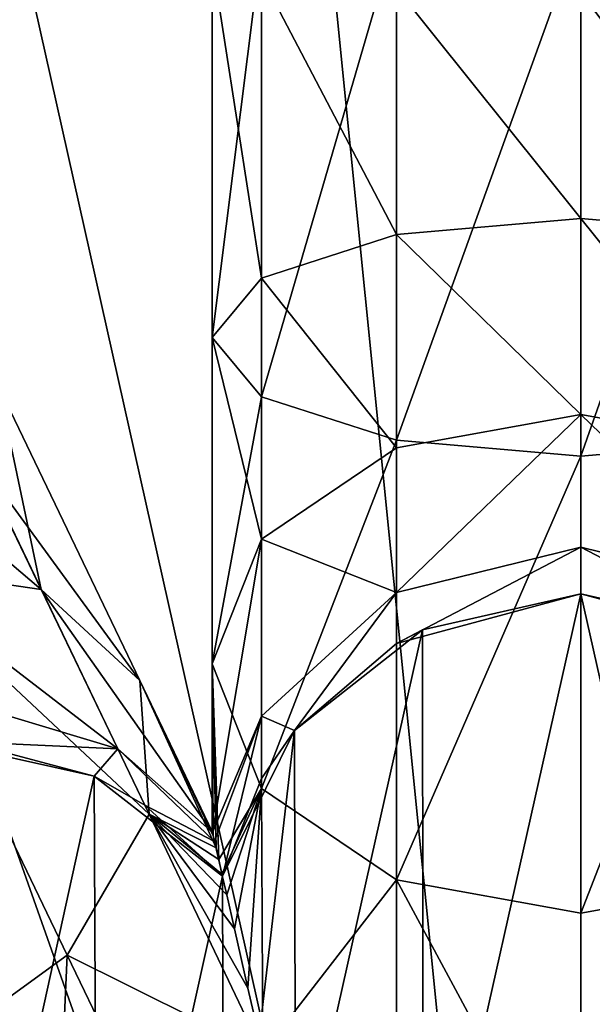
# Model space of a CAD drawing. Header units: millimetres. Extents: x 3 to 496, y 3 to 509.
# Tile 292 of 445: x 246.3 to 249.4, y 263.43 to 268.77. Entities that reach past the tile are written whole.
import ezdxf

# ---------------------------------------------------------------- set-up
doc = ezdxf.new("R2010")
doc.units = ezdxf.units.MM
doc.header["$LTSCALE"] = 25.4
doc.layers.get('0').update_dxf_attribs({"true_color": 0xff5454})

# ---------------------------------------------------------------- blocks, each defined once
blk = doc.blocks.new('FORM-M-9673.STL#1')
at = {"color": 0}
mesh = blk.add_polyface(dxfattribs=at)
corners = [(249.3426, 255.6085, 2.1311), (246.4547, 284.3975, 4.5431), (243.0803, 283.5795, 4.5183)]
mesh.append_faces([[corners[k] for k in face] for face in [(0, 1, 2)]], dxfattribs={"color": 0})
mesh = blk.add_polyface(dxfattribs=at)
corners = [(249.3426, 284.0584, 4.4014), (246.4547, 284.3975, 4.5431), (249.3426, 255.6085, 2.1311)]
mesh.append_faces([[corners[k] for k in face] for face in [(0, 1, 2)]], dxfattribs={"color": 0})
mesh = blk.add_polyface(dxfattribs=at)
corners = [(255.8367, 283.5266, 4.5183), (252.4774, 284.3073, 4.4765), (249.3426, 255.6085, 2.1311)]
mesh.append_faces([[corners[k] for k in face] for face in [(0, 1, 2)]], dxfattribs={"color": 0})
mesh = blk.add_polyface(dxfattribs=at)
corners = [(252.4774, 284.3073, 4.4765), (249.3426, 284.0584, 4.4014), (249.3426, 255.6085, 2.1311)]
mesh.append_faces([[corners[k] for k in face] for face in [(0, 1, 2)]], dxfattribs={"color": 0})
mesh = blk.add_polyface(dxfattribs=at)
corners = [(249.3426, 255.6085, 2.1311), (243.0803, 283.5795, 4.5183), (239.715, 282.8254, 4.4765)]
mesh.append_faces([[corners[k] for k in face] for face in [(0, 1, 2)]], dxfattribs={"color": 0})
mesh = blk.add_polyface(dxfattribs=at)
corners = [(259.2317, 282.7995, 4.5431), (255.8367, 283.5266, 4.5183), (249.3426, 255.6085, 2.1311)]
mesh.append_faces([[corners[k] for k in face] for face in [(0, 1, 2)]], dxfattribs={"color": 0})
mesh = blk.add_polyface(dxfattribs=at)
corners = [(249.3426, 255.6085, 2.1311), (239.715, 282.8254, 4.4765), (236.9986, 281.241, 4.4014)]
mesh.append_faces([[corners[k] for k in face] for face in [(0, 1, 2)]], dxfattribs={"color": 0})
mesh = blk.add_polyface(dxfattribs=at)
corners = [(261.6866, 281.241, 4.4014), (259.2317, 282.7995, 4.5431), (249.3426, 255.6085, 2.1311)]
mesh.append_faces([[corners[k] for k in face] for face in [(0, 1, 2)]], dxfattribs={"color": 0})
mesh = blk.add_polyface(dxfattribs=at)
corners = [(249.3426, 255.6085, 2.1311), (236.9986, 281.241, 4.4014), (234.2496, 280.2934, 4.5431)]
mesh.append_faces([[corners[k] for k in face] for face in [(0, 1, 2)]], dxfattribs={"color": 0})
mesh = blk.add_polyface(dxfattribs=at)
corners = [(264.6189, 280.1051, 4.4765), (261.6866, 281.241, 4.4014), (249.3426, 255.6085, 2.1311)]
mesh.append_faces([[corners[k] for k in face] for face in [(0, 1, 2)]], dxfattribs={"color": 0})
mesh = blk.add_polyface(dxfattribs=at)
corners = [(249.3426, 255.6085, 2.1311), (234.2496, 280.2934, 4.5431), (231.5643, 278.0924, 4.5183)]
mesh.append_faces([[corners[k] for k in face] for face in [(0, 1, 2)]], dxfattribs={"color": 0})
mesh = blk.add_polyface(dxfattribs=at)
corners = [(267.3068, 277.9442, 4.5183), (264.6189, 280.1051, 4.4765), (249.3426, 255.6085, 2.1311)]
mesh.append_faces([[corners[k] for k in face] for face in [(0, 1, 2)]], dxfattribs={"color": 0})
mesh = blk.add_polyface(dxfattribs=at)
corners = [(249.3426, 255.6085, 2.1311), (231.5643, 278.0924, 4.5183), (228.8594, 275.9528, 4.4765)]
mesh.append_faces([[corners[k] for k in face] for face in [(0, 1, 2)]], dxfattribs={"color": 0})
mesh = blk.add_polyface(dxfattribs=at)
corners = [(270.0501, 275.816, 4.5431), (267.3068, 277.9442, 4.5183), (249.3426, 255.6085, 2.1311)]
mesh.append_faces([[corners[k] for k in face] for face in [(0, 1, 2)]], dxfattribs={"color": 0})
mesh = blk.add_polyface(dxfattribs=at)
corners = [(249.3426, 255.6085, 2.1311), (228.8594, 275.9528, 4.4765), (225.953, 274.261, 4.605)]
mesh.append_faces([[corners[k] for k in face] for face in [(0, 1, 2)]], dxfattribs={"color": 0})
mesh = blk.add_polyface(dxfattribs=at)
corners = [(271.5857, 273.3467, 4.4014), (270.0501, 275.816, 4.5431), (249.3426, 255.6085, 2.1311)]
mesh.append_faces([[corners[k] for k in face] for face in [(0, 1, 2)]], dxfattribs={"color": 0})
mesh = blk.add_polyface(dxfattribs=at)
corners = [(249.3426, 255.6085, 2.1311), (225.953, 274.261, 4.605), (225.0339, 271.3002, 4.5431)]
mesh.append_faces([[corners[k] for k in face] for face in [(0, 1, 2)]], dxfattribs={"color": 0})
mesh = blk.add_polyface(dxfattribs=at)
corners = [(273.7348, 271.051, 4.4765), (271.5857, 273.3467, 4.4014), (249.3426, 255.6085, 2.1311)]
mesh.append_faces([[corners[k] for k in face] for face in [(0, 1, 2)]], dxfattribs={"color": 0})
mesh = blk.add_polyface(dxfattribs=at)
corners = [(249.3426, 255.6085, 2.1311), (225.0339, 271.3002, 4.5431), (223.5694, 268.1521, 4.5183)]
mesh.append_faces([[corners[k] for k in face] for face in [(0, 1, 2)]], dxfattribs={"color": 0})
mesh = blk.add_polyface(dxfattribs=at)
corners = [(275.2189, 267.9379, 4.5183), (273.7348, 271.051, 4.4765), (249.3426, 255.6085, 2.1311)]
mesh.append_faces([[corners[k] for k in face] for face in [(0, 1, 2)]], dxfattribs={"color": 0})
mesh = blk.add_polyface(dxfattribs=at)
corners = [(249.3426, 269.2596, 3.7565), (248.3426, 266.4869, 4.3565), (248.3426, 269.2364, 4.0234), (249.3426, 266.4007, 4.1028)]
mesh.append_faces([[corners[k] for k in face] for face in [(0, 1, 2), (1, 0, 3)]], dxfattribs={"vtx0": -1, "color": 0})
mesh = blk.add_polyface(dxfattribs=at)
corners = [(250.3426, 269.2364, 4.0234), (249.3426, 266.4007, 4.1028), (249.3426, 269.2596, 3.7565), (250.3426, 266.4869, 4.3565)]
mesh.append_faces([[corners[k] for k in face] for face in [(0, 1, 2), (1, 0, 3)]], dxfattribs={"vtx0": -1, "color": 0})
mesh = blk.add_polyface(dxfattribs=at)
corners = [(248.3426, 269.2364, 4.0234), (247.6105, 266.7225, 5.0495), (247.6105, 269.1731, 4.7528), (248.3426, 266.4869, 4.3565)]
mesh.append_faces([[corners[k] for k in face] for face in [(0, 1, 2), (1, 0, 3)]], dxfattribs={"vtx0": -1, "color": 0})
mesh = blk.add_polyface(dxfattribs=at)
corners = [(247.3426, 267.0444, 5.9963), (247.6105, 269.1731, 4.7528), (247.6105, 266.7225, 5.0495), (247.3426, 269.0865, 5.749)]
mesh.append_faces([[corners[k] for k in face] for face in [(0, 1, 2), (1, 0, 3)]], dxfattribs={"vtx0": -1, "color": 0})
mesh = blk.add_polyface(dxfattribs=at)
corners = [(247.6105, 267.3663, 6.9431), (247.3426, 269.0865, 5.749), (247.3426, 267.0444, 5.9963), (247.6105, 269, 6.7452)]
mesh.append_faces([[corners[k] for k in face] for face in [(0, 1, 2), (1, 0, 3)]], dxfattribs={"vtx0": -1, "color": 0})
mesh = blk.add_polyface(dxfattribs=at)
corners = [(248.3426, 267.6019, 7.6362), (247.6105, 269, 6.7452), (247.6105, 267.3663, 6.9431), (248.3426, 268.9366, 7.4746)]
mesh.append_faces([[corners[k] for k in face] for face in [(0, 1, 2), (1, 0, 3)]], dxfattribs={"vtx0": -1, "color": 0})
mesh = blk.add_polyface(dxfattribs=at)
corners = [(249.3426, 267.6882, 7.8899), (248.3426, 268.9366, 7.4746), (248.3426, 267.6019, 7.6362), (249.3426, 268.9134, 7.7415)]
mesh.append_faces([[corners[k] for k in face] for face in [(0, 1, 2), (1, 0, 3)]], dxfattribs={"vtx0": -1, "color": 0})
mesh = blk.add_polyface(dxfattribs=at)
corners = [(250.3426, 267.6019, 7.6362), (249.3426, 268.9134, 7.7415), (249.3426, 267.6882, 7.8899), (250.3426, 268.9366, 7.4746)]
mesh.append_faces([[corners[k] for k in face] for face in [(0, 1, 2), (1, 0, 3)]], dxfattribs={"vtx0": -1, "color": 0})
mesh = blk.add_polyface(dxfattribs=at)
corners = [(249.3426, 255.6085, 2.1311), (223.5694, 268.1521, 4.5183), (222.0608, 265.0508, 4.4765)]
mesh.append_faces([[corners[k] for k in face] for face in [(0, 1, 2)]], dxfattribs={"color": 0})
mesh = blk.add_polyface(dxfattribs=at)
corners = [(276.7672, 264.8301, 4.5431), (275.2189, 267.9379, 4.5183), (249.3426, 255.6085, 2.1311)]
mesh.append_faces([[corners[k] for k in face] for face in [(0, 1, 2)]], dxfattribs={"color": 0})
mesh = blk.add_polyface(dxfattribs=at)
corners = [(249.3426, 266.6263, 8.519), (248.3426, 267.6019, 7.6362), (248.3426, 266.4453, 8.3215), (249.3426, 267.6882, 7.8899)]
mesh.append_faces([[corners[k] for k in face] for face in [(0, 1, 2), (1, 0, 3)]], dxfattribs={"vtx0": -1, "color": 0})
mesh = blk.add_polyface(dxfattribs=at)
corners = [(250.3426, 266.4453, 8.3215), (249.3426, 267.6882, 7.8899), (249.3426, 266.6263, 8.519), (250.3426, 267.6019, 7.6362)]
mesh.append_faces([[corners[k] for k in face] for face in [(0, 1, 2), (1, 0, 3)]], dxfattribs={"vtx0": -1, "color": 0})
mesh = blk.add_polyface(dxfattribs=at)
corners = [(248.3426, 266.4453, 8.3215), (247.6105, 267.3663, 6.9431), (247.6105, 265.9505, 7.782), (248.3426, 267.6019, 7.6362)]
mesh.append_faces([[corners[k] for k in face] for face in [(0, 1, 2), (1, 0, 3)]], dxfattribs={"vtx0": -1, "color": 0})
mesh = blk.add_polyface(dxfattribs=at)
corners = [(247.6105, 265.9505, 7.782), (247.3426, 267.0444, 5.9963), (247.3426, 265.2747, 7.0449), (247.6105, 267.3663, 6.9431)]
mesh.append_faces([[corners[k] for k in face] for face in [(0, 1, 2), (1, 0, 3)]], dxfattribs={"vtx0": -1, "color": 0})
mesh = blk.add_polyface(dxfattribs=at)
corners = [(247.3426, 265.2747, 7.0449), (247.6105, 266.7225, 5.0495), (247.6105, 264.5989, 6.3078), (247.3426, 267.0444, 5.9963)]
mesh.append_faces([[corners[k] for k in face] for face in [(0, 1, 2), (1, 0, 3)]], dxfattribs={"vtx0": -1, "color": 0})
mesh = blk.add_polyface(dxfattribs=at)
corners = [(245.0398, 266.8481, 7.6362), (246.4159, 265.6779, 7.782), (245.8016, 266.9534, 6.9431), (245.5417, 265.806, 8.3215)]
mesh.append_faces([[corners[k] for k in face] for face in [(0, 1, 2), (1, 0, 3)]], dxfattribs={"vtx0": -1, "color": 0})
mesh = blk.add_polyface(dxfattribs=at)
corners = [(246.1826, 266.7797, 5.9963), (246.4159, 265.6779, 7.782), (246.9505, 265.1852, 7.0449), (245.8016, 266.9534, 6.9431)]
mesh.append_faces([[corners[k] for k in face] for face in [(0, 1, 2), (1, 0, 3)]], dxfattribs={"vtx0": -1, "color": 0})
mesh = blk.add_polyface(dxfattribs=at)
corners = [(246.0809, 266.3734, 5.0495), (246.9505, 265.1852, 7.0449), (247.0023, 264.4601, 6.3078), (246.1826, 266.7797, 5.9963)]
mesh.append_faces([[corners[k] for k in face] for face in [(0, 1, 2), (1, 0, 3)]], dxfattribs={"vtx0": -1, "color": 0})
mesh = blk.add_polyface(dxfattribs=at)
corners = [(247.6105, 264.5989, 6.3078), (248.3426, 266.4869, 4.3565), (248.3426, 264.1042, 5.7682), (247.6105, 266.7225, 5.0495)]
mesh.append_faces([[corners[k] for k in face] for face in [(0, 1, 2), (1, 0, 3)]], dxfattribs={"vtx0": -1, "color": 0})
mesh = blk.add_polyface(dxfattribs=at)
corners = [(248.3426, 265.6624, 9.4145), (249.3426, 266.6263, 8.519), (248.3426, 266.4453, 8.3215), (249.3426, 265.9077, 9.5224)]
mesh.append_faces([[corners[k] for k in face] for face in [(0, 1, 2), (1, 0, 3)]], dxfattribs={"vtx0": -1, "color": 0})
mesh = blk.add_polyface(dxfattribs=at)
corners = [(249.3426, 266.6263, 8.519), (250.3426, 265.6624, 9.4145), (250.3426, 266.4453, 8.3215), (249.3426, 265.9077, 9.5224)]
mesh.append_faces([[corners[k] for k in face] for face in [(0, 1, 2), (1, 0, 3)]], dxfattribs={"vtx0": -1, "color": 0})
mesh = blk.add_polyface(dxfattribs=at)
corners = [(249.3426, 266.4007, 4.1028), (248.3426, 264.1042, 5.7682), (248.3426, 266.4869, 4.3565), (249.3426, 263.9231, 5.5708)]
mesh.append_faces([[corners[k] for k in face] for face in [(0, 1, 2), (1, 0, 3)]], dxfattribs={"vtx0": -1, "color": 0})
mesh = blk.add_polyface(dxfattribs=at)
corners = [(250.3426, 266.4869, 4.3565), (249.3426, 263.9231, 5.5708), (249.3426, 266.4007, 4.1028), (250.3426, 264.1042, 5.7682)]
mesh.append_faces([[corners[k] for k in face] for face in [(0, 1, 2), (1, 0, 3)]], dxfattribs={"vtx0": -1, "color": 0})
mesh = blk.add_polyface(dxfattribs=at)
corners = [(248.3426, 265.6624, 9.4145), (247.6105, 265.9505, 7.782), (247.6105, 264.9923, 9.1198), (248.3426, 266.4453, 8.3215)]
mesh.append_faces([[corners[k] for k in face] for face in [(0, 1, 2), (1, 0, 3)]], dxfattribs={"vtx0": -1, "color": 0})
mesh = blk.add_polyface(dxfattribs=at)
corners = [(245.5236, 265.8435, 4.3565), (247.0023, 264.4601, 6.3078), (246.5574, 263.6967, 5.7682), (246.0809, 266.3734, 5.0495)]
mesh.append_faces([[corners[k] for k in face] for face in [(0, 1, 2), (1, 0, 3)]], dxfattribs={"vtx0": -1, "color": 0})
mesh = blk.add_polyface(dxfattribs=at)
corners = [(247.6105, 265.9505, 7.782), (247.3426, 265.2747, 7.0449), (247.3449, 264.3608, 8.361)]
mesh.append_faces([[corners[k] for k in face] for face in [(0, 1, 2)]], dxfattribs={"color": 0})
mesh = blk.add_polyface(dxfattribs=at)
corners = [(247.6105, 265.9505, 7.782), (247.3449, 264.3608, 8.361), (247.6105, 264.9923, 9.1198)]
mesh.append_faces([[corners[k] for k in face] for face in [(0, 1, 2)]], dxfattribs={"color": 0})
mesh = blk.add_polyface(dxfattribs=at)
corners = [(248.3426, 265.3859, 10.7302), (249.3426, 265.9077, 9.5224), (248.3426, 265.6624, 9.4145), (249.3426, 265.6538, 10.7302)]
mesh.append_faces([[corners[k] for k in face] for face in [(0, 1, 2), (1, 0, 3)]], dxfattribs={"vtx0": -1, "color": 0})
mesh = blk.add_polyface(dxfattribs=at)
corners = [(249.3426, 265.9077, 9.5224), (250.3426, 265.3859, 10.7302), (250.3426, 265.6624, 9.4145), (249.3426, 265.6538, 10.7302)]
mesh.append_faces([[corners[k] for k in face] for face in [(0, 1, 2), (1, 0, 3)]], dxfattribs={"vtx0": -1, "color": 0})
mesh = blk.add_polyface(dxfattribs=at)
corners = [(245.5236, 265.8435, 4.3565), (245.735, 263.0997, 5.5708), (244.66, 265.3319, 4.1028), (246.5574, 263.6967, 5.7682)]
mesh.append_faces([[corners[k] for k in face] for face in [(0, 1, 2), (1, 0, 3)]], dxfattribs={"vtx0": -1, "color": 0})
mesh = blk.add_polyface(dxfattribs=at)
corners = [(245.5417, 265.806, 8.3215), (246.8316, 264.8145, 9.1198), (246.4159, 265.6779, 7.782), (245.8813, 265.1006, 9.4145)]
mesh.append_faces([[corners[k] for k in face] for face in [(0, 1, 2), (1, 0, 3)]], dxfattribs={"vtx0": -1, "color": 0})
mesh = blk.add_polyface(dxfattribs=at)
corners = [(246.4159, 265.6779, 7.782), (247.3449, 264.3608, 8.361), (246.9505, 265.1852, 7.0449)]
mesh.append_faces([[corners[k] for k in face] for face in [(0, 1, 2)]], dxfattribs={"color": 0})
mesh = blk.add_polyface(dxfattribs=at)
corners = [(246.4159, 265.6779, 7.782), (246.8316, 264.8145, 9.1198), (247.3449, 264.3608, 8.361)]
mesh.append_faces([[corners[k] for k in face] for face in [(0, 1, 2)]], dxfattribs={"color": 0})
mesh = blk.add_polyface(dxfattribs=at)
corners = [(243.4488, 256.9537, 20.7302), (243.0791, 258.6248, 20.7302), (243.0709, 256.1621, 20.7302), (243.4517, 257.8308, 20.7302), (255.2364, 256.9537, 20.7302), (255.6061, 258.6248, 20.7302), (255.2334, 257.8308, 20.7302), (255.6143, 256.1621, 20.7302), (241.4724, 259.3986, 20.7302), (241.1046, 261.0783, 20.7302), (241.0988, 260.1969, 20.7302), (241.4888, 261.8716, 20.7302), (241.4888, 249.3453, 20.7302), (242.1768, 248.7942, 20.7302), (242.1768, 262.4227, 20.7302), (242.3906, 255.6085, 20.7302), (243.0348, 248.5924, 20.7302), (243.0709, 255.0548, 20.7302), (243.0791, 252.5921, 20.7302), (243.8963, 248.779, 20.7302), (243.9322, 252.3884, 20.7302), (243.906, 247.8976, 20.7302), (244.2937, 247.106, 20.7302), (244.6162, 251.8393, 20.7302), (244.9841, 246.5579, 20.7302), (244.9994, 251.0503, 20.7302), (245.0081, 250.1732, 20.7302), (245.843, 246.3599, 20.7302), (245.8651, 250.3598, 20.7302), (246.7036, 246.5503, 20.7302), (246.7196, 250.1618, 20.7302), (247.3988, 247.0922, 20.7302), (247.4072, 249.6172, 20.7302), (247.79, 246.3024, 20.7302), (247.7956, 248.8308, 20.7302), (248.4828, 245.7574, 20.7302), (248.4868, 249.3708, 20.7302), (249.3426, 245.5631, 20.7302), (249.3426, 249.5631, 20.7302), (250.2024, 245.7574, 20.7302), (250.1984, 249.3708, 20.7302), (250.8896, 248.8308, 20.7302), (250.8952, 246.3024, 20.7302), (251.278, 249.6172, 20.7302), (251.2864, 247.0922, 20.7302), (251.9656, 250.1618, 20.7302), (251.9816, 246.5503, 20.7302), (252.8201, 250.3598, 20.7302), (252.8422, 246.3599, 20.7302), (253.6771, 250.1732, 20.7302), (253.7011, 246.5579, 20.7302), (253.6858, 251.0503, 20.7302), (254.069, 251.8393, 20.7302), (254.3914, 247.106, 20.7302), (254.753, 252.3884, 20.7302), (254.7792, 247.8976, 20.7302), (254.7889, 248.779, 20.7302), (255.6061, 252.5921, 20.7302), (255.6504, 248.5924, 20.7302), (255.6143, 255.0548, 20.7302), (256.2946, 255.6085, 20.7302), (256.5084, 248.7942, 20.7302), (255.2364, 254.2633, 20.7302), (255.2334, 253.3861, 20.7302), (243.4488, 254.2633, 20.7302), (243.4517, 253.3861, 20.7302), (239.5491, 253.3732, 20.7302), (239.9243, 255.0513, 20.7302), (239.5472, 254.2546, 20.7302), (239.9298, 252.5782, 20.7302), (240.6073, 255.6085, 20.7302), (240.6153, 252.024, 20.7302), (241.1046, 250.1386, 20.7302), (241.4724, 251.8184, 20.7302), (241.0988, 251.0201, 20.7302), (239.9243, 256.1656, 20.7302), (239.5491, 257.8438, 20.7302), (239.5472, 256.9623, 20.7302), (239.9298, 258.6388, 20.7302), (240.6153, 259.1929, 20.7302), (243.0348, 262.6246, 20.7302), (243.8963, 262.438, 20.7302), (243.9322, 258.8285, 20.7302), (243.906, 263.3193, 20.7302), (244.2937, 264.111, 20.7302), (244.6162, 259.3777, 20.7302), (244.9841, 264.659, 20.7302), (244.9994, 260.1667, 20.7302), (245.0081, 261.0438, 20.7302), (245.843, 264.8571, 20.7302), (245.8651, 260.8571, 20.7302), (246.7036, 264.6666, 20.7302), (246.7196, 261.0551, 20.7302), (247.3988, 264.1247, 20.7302), (247.4072, 261.5997, 20.7302), (247.79, 264.9146, 20.7302), (247.7956, 262.3862, 20.7302), (248.4828, 265.4596, 20.7302), (248.4868, 261.8461, 20.7302), (249.3426, 265.6538, 20.7302), (249.3426, 261.6538, 20.7302), (250.1984, 261.8461, 20.7302), (250.2024, 265.4596, 20.7302), (250.8896, 262.3862, 20.7302), (250.8952, 264.9146, 20.7302), (251.278, 261.5997, 20.7302), (251.2864, 264.1247, 20.7302), (251.9656, 261.0551, 20.7302), (251.9816, 264.6666, 20.7302), (252.8201, 260.8571, 20.7302), (252.8422, 264.8571, 20.7302), (253.6771, 261.0438, 20.7302), (253.7011, 264.659, 20.7302), (253.6858, 260.1667, 20.7302), (254.069, 259.3777, 20.7302), (254.3914, 264.111, 20.7302), (254.753, 258.8285, 20.7302), (254.7792, 263.3193, 20.7302), (254.7889, 262.438, 20.7302), (255.6504, 262.6246, 20.7302), (256.5084, 262.4227, 20.7302), (257.1964, 249.3453, 20.7302), (257.1964, 261.8716, 20.7302), (257.2128, 251.8184, 20.7302), (257.5805, 250.1386, 20.7302), (257.5864, 251.0201, 20.7302), (258.0699, 252.024, 20.7302), (257.2128, 259.3986, 20.7302), (258.0699, 259.1929, 20.7302), (258.0778, 255.6085, 20.7302), (258.7554, 252.5782, 20.7302), (258.7609, 255.0513, 20.7302), (259.1361, 253.3732, 20.7302), (259.138, 254.2546, 20.7302), (258.7554, 258.6388, 20.7302), (258.7609, 256.1656, 20.7302), (259.1361, 257.8438, 20.7302), (259.138, 256.9623, 20.7302), (257.5805, 261.0783, 20.7302), (257.5864, 260.1969, 20.7302)]
mesh.append_faces([[corners[k] for k in face] for face in [(1, 0, 3), (4, 5, 6), (8, 9, 10), (57, 62, 63), (64, 18, 65), (66, 67, 68), (72, 73, 74), (75, 76, 77), (123, 124, 125), (131, 132, 133), (136, 135, 137), (138, 127, 139)]], dxfattribs={"vtx0": -1, "color": 0})
mesh.append_faces([[corners[k] for k in face] for face in [(0, 1, 2), (9, 8, 11), (11, 13, 14), (15, 16, 17), (18, 19, 20), (20, 22, 23), (23, 24, 25), (25, 24, 26), (26, 27, 28), (28, 29, 30), (30, 31, 32), (32, 33, 34), (34, 35, 36), (36, 37, 38), (38, 39, 40), (40, 39, 41), (41, 42, 43), (43, 44, 45), (45, 46, 47), (47, 48, 49), (49, 50, 51), (51, 50, 52), (52, 53, 54), (54, 56, 57), (59, 58, 60), (62, 57, 59), (67, 69, 70), (76, 75, 78), (78, 70, 79), (79, 73, 8), (80, 1, 81), (81, 82, 83), (83, 82, 84), (84, 85, 86), (86, 88, 89), (89, 90, 91), (91, 92, 93), (93, 94, 95), (95, 96, 97), (97, 98, 99), (99, 101, 102), (102, 103, 104), (104, 105, 106), (106, 107, 108), (108, 109, 110), (110, 111, 112), (112, 114, 115), (115, 116, 117), (117, 116, 118), (118, 5, 119), (119, 60, 120), (120, 121, 122), (126, 127, 123), (127, 126, 128), (129, 130, 131), (134, 135, 136), (122, 127, 138)]], dxfattribs={"vtx0": -1, "vtx1": -1, "color": 0})
mesh.append_faces([[corners[k] for k in face] for face in [(11, 8, 12), (14, 13, 15), (17, 16, 18), (57, 58, 59), (73, 12, 8), (79, 70, 71), (80, 2, 1), (119, 5, 7), (120, 60, 61), (122, 121, 123), (128, 126, 129), (127, 122, 123)]], dxfattribs={"vtx0": -1, "vtx1": -1, "vtx2": -1, "color": 0})
mesh.append_faces([[corners[k] for k in face] for face in [(5, 4, 7), (11, 12, 13), (15, 13, 16), (18, 16, 19), (20, 19, 21), (20, 21, 22), (23, 22, 24), (26, 24, 27), (28, 27, 29), (30, 29, 31), (32, 31, 33), (34, 33, 35), (36, 35, 37), (38, 37, 39), (41, 39, 42), (43, 42, 44), (45, 44, 46), (47, 46, 48), (49, 48, 50), (52, 50, 53), (54, 53, 55), (54, 55, 56), (57, 56, 58), (60, 58, 61), (18, 64, 17), (67, 66, 69), (70, 69, 71), (73, 72, 12), (78, 75, 70), (79, 71, 73), (15, 80, 14), (80, 15, 2), (81, 1, 82), (84, 82, 85), (86, 85, 87), (86, 87, 88), (89, 88, 90), (91, 90, 92), (93, 92, 94), (95, 94, 96), (97, 96, 98), (99, 98, 100), (99, 100, 101), (102, 101, 103), (104, 103, 105), (106, 105, 107), (108, 107, 109), (110, 109, 111), (112, 111, 113), (112, 113, 114), (115, 114, 116), (118, 116, 5), (119, 7, 60), (120, 61, 121), (123, 121, 124), (129, 126, 130), (131, 130, 132), (129, 134, 128), (134, 129, 135)]], dxfattribs={"vtx0": -1, "vtx2": -1, "color": 0})
mesh = blk.add_polyface(dxfattribs=at)
corners = [(247.79, 264.9146, 10.7302), (248.3426, 265.6624, 9.4145), (247.6105, 264.9923, 9.1198)]
mesh.append_faces([[corners[k] for k in face] for face in [(0, 1, 2)]], dxfattribs={"color": 0})
mesh = blk.add_polyface(dxfattribs=at)
corners = [(248.3426, 265.3859, 10.7302), (248.3426, 265.6624, 9.4145), (247.79, 264.9146, 10.7302)]
mesh.append_faces([[corners[k] for k in face] for face in [(0, 1, 2)]], dxfattribs={"color": 0})
mesh = blk.add_polyface(dxfattribs=at)
corners = [(249.3426, 265.6538, 20.7302), (248.3426, 265.3859, 10.7302), (248.4828, 265.4596, 20.7302)]
mesh.append_faces([[corners[k] for k in face] for face in [(0, 1, 2)]], dxfattribs={"color": 0})
mesh = blk.add_polyface(dxfattribs=at)
corners = [(249.3426, 265.6538, 20.7302), (249.3426, 265.6538, 10.7302), (248.3426, 265.3859, 10.7302)]
mesh.append_faces([[corners[k] for k in face] for face in [(0, 1, 2)]], dxfattribs={"color": 0})
mesh = blk.add_polyface(dxfattribs=at)
corners = [(250.2024, 265.4596, 20.7302), (249.3426, 265.6538, 10.7302), (249.3426, 265.6538, 20.7302)]
mesh.append_faces([[corners[k] for k in face] for face in [(0, 1, 2)]], dxfattribs={"color": 0})
mesh = blk.add_polyface(dxfattribs=at)
corners = [(250.2024, 265.4596, 20.7302), (250.3426, 265.3859, 10.7302), (249.3426, 265.6538, 10.7302)]
mesh.append_faces([[corners[k] for k in face] for face in [(0, 1, 2)]], dxfattribs={"color": 0})
mesh = blk.add_polyface(dxfattribs=at)
corners = [(248.4828, 265.4596, 20.7302), (247.79, 264.9146, 10.7302), (247.79, 264.9146, 20.7302)]
mesh.append_faces([[corners[k] for k in face] for face in [(0, 1, 2)]], dxfattribs={"color": 0})
mesh = blk.add_polyface(dxfattribs=at)
corners = [(248.4828, 265.4596, 20.7302), (248.3426, 265.3859, 10.7302), (247.79, 264.9146, 10.7302)]
mesh.append_faces([[corners[k] for k in face] for face in [(0, 1, 2)]], dxfattribs={"color": 0})
mesh = blk.add_polyface(dxfattribs=at)
corners = [(247.3426, 265.2747, 7.0449), (247.6105, 264.5989, 6.3078), (247.3783, 264.2146, 7.6975)]
mesh.append_faces([[corners[k] for k in face] for face in [(0, 1, 2)]], dxfattribs={"color": 0})
mesh = blk.add_polyface(dxfattribs=at)
corners = [(247.3426, 265.2747, 7.0449), (247.3783, 264.2146, 7.6975), (247.3639, 264.2777, 7.7561)]
mesh.append_faces([[corners[k] for k in face] for face in [(0, 1, 2)]], dxfattribs={"color": 0})
mesh = blk.add_polyface(dxfattribs=at)
corners = [(247.3426, 265.2747, 7.0449), (247.3639, 264.2777, 7.7561), (247.3492, 264.3421, 7.8914)]
mesh.append_faces([[corners[k] for k in face] for face in [(0, 1, 2)]], dxfattribs={"color": 0})
mesh = blk.add_polyface(dxfattribs=at)
corners = [(247.3426, 265.2747, 7.0449), (247.3436, 264.3668, 8.038), (247.3449, 264.3608, 8.361)]
mesh.append_faces([[corners[k] for k in face] for face in [(0, 1, 2)]], dxfattribs={"color": 0})
mesh = blk.add_polyface(dxfattribs=at)
corners = [(247.3426, 265.2747, 7.0449), (247.3492, 264.3421, 7.8914), (247.3436, 264.3668, 8.038)]
mesh.append_faces([[corners[k] for k in face] for face in [(0, 1, 2)]], dxfattribs={"color": 0})
mesh = blk.add_polyface(dxfattribs=at)
corners = [(246.9505, 265.1852, 7.0449), (247.3449, 264.3608, 8.361), (247.3436, 264.3668, 8.038)]
mesh.append_faces([[corners[k] for k in face] for face in [(0, 1, 2)]], dxfattribs={"color": 0})
mesh = blk.add_polyface(dxfattribs=at)
corners = [(246.9505, 265.1852, 7.0449), (247.3436, 264.3668, 8.038), (247.3492, 264.3421, 7.8914)]
mesh.append_faces([[corners[k] for k in face] for face in [(0, 1, 2)]], dxfattribs={"color": 0})
mesh = blk.add_polyface(dxfattribs=at)
corners = [(246.9505, 265.1852, 7.0449), (247.3492, 264.3421, 7.8914), (247.3639, 264.2777, 7.7561)]
mesh.append_faces([[corners[k] for k in face] for face in [(0, 1, 2)]], dxfattribs={"color": 0})
mesh = blk.add_polyface(dxfattribs=at)
corners = [(246.9505, 265.1852, 7.0449), (247.3639, 264.2777, 7.7561), (247.0023, 264.4601, 6.3078)]
mesh.append_faces([[corners[k] for k in face] for face in [(0, 1, 2)]], dxfattribs={"color": 0})
mesh = blk.add_polyface(dxfattribs=at)
corners = [(246.0013, 264.8515, 10.7302), (246.8316, 264.8145, 9.1198), (245.8813, 265.1006, 9.4145)]
mesh.append_faces([[corners[k] for k in face] for face in [(0, 1, 2)]], dxfattribs={"color": 0})
mesh = blk.add_polyface(dxfattribs=at)
corners = [(249.3426, 255.6085, 2.1311), (222.0608, 265.0508, 4.4765), (220.1763, 262.2655, 4.605)]
mesh.append_faces([[corners[k] for k in face] for face in [(0, 1, 2)]], dxfattribs={"color": 0})
mesh = blk.add_polyface(dxfattribs=at)
corners = [(247.6105, 264.9923, 9.1198), (247.3449, 264.3608, 8.361), (247.3562, 264.3115, 8.7631)]
mesh.append_faces([[corners[k] for k in face] for face in [(0, 1, 2)]], dxfattribs={"color": 0})
mesh = blk.add_polyface(dxfattribs=at)
corners = [(247.6105, 264.9923, 9.1198), (247.3562, 264.3115, 8.7631), (247.3988, 264.1247, 10.7302)]
mesh.append_faces([[corners[k] for k in face] for face in [(0, 1, 2)]], dxfattribs={"color": 0})
mesh = blk.add_polyface(dxfattribs=at)
corners = [(247.6105, 264.9923, 9.1198), (247.3988, 264.1247, 10.7302), (247.6105, 264.6538, 10.7302)]
mesh.append_faces([[corners[k] for k in face] for face in [(0, 1, 2)]], dxfattribs={"color": 0})
mesh = blk.add_polyface(dxfattribs=at)
corners = [(247.6105, 264.9923, 9.1198), (247.6105, 264.6538, 10.7302), (247.79, 264.9146, 10.7302)]
mesh.append_faces([[corners[k] for k in face] for face in [(0, 1, 2)]], dxfattribs={"color": 0})
mesh = blk.add_polyface(dxfattribs=at)
corners = [(247.79, 264.9146, 20.7302), (247.6105, 264.6538, 10.7302), (247.3988, 264.1247, 20.7302)]
mesh.append_faces([[corners[k] for k in face] for face in [(0, 1, 2)]], dxfattribs={"color": 0})
mesh = blk.add_polyface(dxfattribs=at)
corners = [(247.79, 264.9146, 10.7302), (247.6105, 264.6538, 10.7302), (247.79, 264.9146, 20.7302)]
mesh.append_faces([[corners[k] for k in face] for face in [(0, 1, 2)]], dxfattribs={"color": 0})
mesh = blk.add_polyface(dxfattribs=at)
corners = [(246.7036, 264.6666, 20.7302), (246.0013, 264.8515, 10.7302), (245.843, 264.8571, 20.7302)]
mesh.append_faces([[corners[k] for k in face] for face in [(0, 1, 2)]], dxfattribs={"color": 0})
mesh = blk.add_polyface(dxfattribs=at)
corners = [(246.7036, 264.6666, 10.7302), (246.8316, 264.8145, 9.1198), (246.0013, 264.8515, 10.7302)]
mesh.append_faces([[corners[k] for k in face] for face in [(0, 1, 2)]], dxfattribs={"color": 0})
mesh = blk.add_polyface(dxfattribs=at)
corners = [(246.7036, 264.6666, 20.7302), (246.7036, 264.6666, 10.7302), (246.0013, 264.8515, 10.7302)]
mesh.append_faces([[corners[k] for k in face] for face in [(0, 1, 2)]], dxfattribs={"color": 0})
mesh = blk.add_polyface(dxfattribs=at)
corners = [(246.9785, 264.5096, 10.7302), (246.8316, 264.8145, 9.1198), (246.7036, 264.6666, 10.7302)]
mesh.append_faces([[corners[k] for k in face] for face in [(0, 1, 2)]], dxfattribs={"color": 0})
mesh = blk.add_polyface(dxfattribs=at)
corners = [(246.8316, 264.8145, 9.1198), (246.9785, 264.5096, 10.7302), (247.3562, 264.3115, 8.7631)]
mesh.append_faces([[corners[k] for k in face] for face in [(0, 1, 2)]], dxfattribs={"color": 0})
mesh = blk.add_polyface(dxfattribs=at)
corners = [(246.8316, 264.8145, 9.1198), (247.3562, 264.3115, 8.7631), (247.3449, 264.3608, 8.361)]
mesh.append_faces([[corners[k] for k in face] for face in [(0, 1, 2)]], dxfattribs={"color": 0})
mesh = blk.add_polyface(dxfattribs=at)
corners = [(277.0793, 261.9392, 4.4014), (276.7672, 264.8301, 4.5431), (249.3426, 255.6085, 2.1311)]
mesh.append_faces([[corners[k] for k in face] for face in [(0, 1, 2)]], dxfattribs={"color": 0})
mesh = blk.add_polyface(dxfattribs=at)
corners = [(246.7036, 264.6666, 20.7302), (246.9785, 264.5096, 10.7302), (246.7036, 264.6666, 10.7302)]
mesh.append_faces([[corners[k] for k in face] for face in [(0, 1, 2)]], dxfattribs={"color": 0})
mesh = blk.add_polyface(dxfattribs=at)
corners = [(247.3988, 264.1247, 20.7302), (246.9785, 264.5096, 10.7302), (246.7036, 264.6666, 20.7302)]
mesh.append_faces([[corners[k] for k in face] for face in [(0, 1, 2)]], dxfattribs={"color": 0})
mesh = blk.add_polyface(dxfattribs=at)
corners = [(247.6105, 264.6538, 10.7302), (247.3988, 264.1247, 10.7302), (247.3988, 264.1247, 20.7302)]
mesh.append_faces([[corners[k] for k in face] for face in [(0, 1, 2)]], dxfattribs={"color": 0})
mesh = blk.add_polyface(dxfattribs=at)
corners = [(247.6105, 264.5989, 6.3078), (247.3963, 264.1359, 7.6639), (247.3783, 264.2146, 7.6975)]
mesh.append_faces([[corners[k] for k in face] for face in [(0, 1, 2)]], dxfattribs={"color": 0})
mesh = blk.add_polyface(dxfattribs=at)
corners = [(247.6105, 264.5989, 6.3078), (247.4222, 264.0223, 7.6566), (247.3963, 264.1359, 7.6639)]
mesh.append_faces([[corners[k] for k in face] for face in [(0, 1, 2)]], dxfattribs={"color": 0})
mesh = blk.add_polyface(dxfattribs=at)
corners = [(247.6105, 264.5989, 6.3078), (247.464, 263.8389, 7.7051), (247.4222, 264.0223, 7.6566)]
mesh.append_faces([[corners[k] for k in face] for face in [(0, 1, 2)]], dxfattribs={"color": 0})
mesh = blk.add_polyface(dxfattribs=at)
corners = [(247.6105, 264.5989, 6.3078), (247.5373, 263.5179, 7.9068), (247.464, 263.8389, 7.7051)]
mesh.append_faces([[corners[k] for k in face] for face in [(0, 1, 2)]], dxfattribs={"color": 0})
mesh = blk.add_polyface(dxfattribs=at)
corners = [(247.6105, 264.5989, 6.3078), (247.6171, 263.1685, 8.2713), (247.5373, 263.5179, 7.9068)]
mesh.append_faces([[corners[k] for k in face] for face in [(0, 1, 2)]], dxfattribs={"color": 0})
mesh = blk.add_polyface(dxfattribs=at)
corners = [(247.6105, 264.5989, 6.3078), (248.3426, 264.1042, 5.7682), (247.6171, 263.1685, 8.2713)]
mesh.append_faces([[corners[k] for k in face] for face in [(0, 1, 2)]], dxfattribs={"color": 0})
mesh = blk.add_polyface(dxfattribs=at)
corners = [(247.3988, 264.1247, 10.7302), (247.3562, 264.3115, 8.7631), (246.9785, 264.5096, 10.7302)]
mesh.append_faces([[corners[k] for k in face] for face in [(0, 1, 2)]], dxfattribs={"color": 0})
mesh = blk.add_polyface(dxfattribs=at)
corners = [(247.3988, 264.1247, 20.7302), (247.3988, 264.1247, 10.7302), (246.9785, 264.5096, 10.7302)]
mesh.append_faces([[corners[k] for k in face] for face in [(0, 1, 2)]], dxfattribs={"color": 0})
mesh = blk.add_polyface(dxfattribs=at)
corners = [(247.0023, 264.4601, 6.3078), (247.6171, 263.1685, 8.2713), (246.5574, 263.6967, 5.7682)]
mesh.append_faces([[corners[k] for k in face] for face in [(0, 1, 2)]], dxfattribs={"color": 0})
mesh = blk.add_polyface(dxfattribs=at)
corners = [(247.0023, 264.4601, 6.3078), (247.3639, 264.2777, 7.7561), (247.3783, 264.2146, 7.6975)]
mesh.append_faces([[corners[k] for k in face] for face in [(0, 1, 2)]], dxfattribs={"color": 0})
mesh = blk.add_polyface(dxfattribs=at)
corners = [(247.0023, 264.4601, 6.3078), (247.3783, 264.2146, 7.6975), (247.3963, 264.1359, 7.6639)]
mesh.append_faces([[corners[k] for k in face] for face in [(0, 1, 2)]], dxfattribs={"color": 0})
mesh = blk.add_polyface(dxfattribs=at)
corners = [(247.0023, 264.4601, 6.3078), (247.3963, 264.1359, 7.6639), (247.4222, 264.0223, 7.6566)]
mesh.append_faces([[corners[k] for k in face] for face in [(0, 1, 2)]], dxfattribs={"color": 0})
mesh = blk.add_polyface(dxfattribs=at)
corners = [(247.0023, 264.4601, 6.3078), (247.4222, 264.0223, 7.6566), (247.464, 263.8389, 7.7051)]
mesh.append_faces([[corners[k] for k in face] for face in [(0, 1, 2)]], dxfattribs={"color": 0})
mesh = blk.add_polyface(dxfattribs=at)
corners = [(247.0023, 264.4601, 6.3078), (247.5373, 263.5179, 7.9068), (247.6171, 263.1685, 8.2713)]
mesh.append_faces([[corners[k] for k in face] for face in [(0, 1, 2)]], dxfattribs={"color": 0})
mesh = blk.add_polyface(dxfattribs=at)
corners = [(247.0023, 264.4601, 6.3078), (247.464, 263.8389, 7.7051), (247.5373, 263.5179, 7.9068)]
mesh.append_faces([[corners[k] for k in face] for face in [(0, 1, 2)]], dxfattribs={"color": 0})
mesh = blk.add_polyface(dxfattribs=at)
corners = [(248.3426, 264.1042, 5.7682), (248.3426, 262.4915, 8.0199), (247.6171, 263.1685, 8.2713)]
mesh.append_faces([[corners[k] for k in face] for face in [(0, 1, 2)]], dxfattribs={"color": 0})
mesh = blk.add_polyface(dxfattribs=at)
corners = [(249.3426, 262.2462, 7.912), (248.3426, 264.1042, 5.7682), (249.3426, 263.9231, 5.5708), (248.3426, 262.4915, 8.0199)]
mesh.append_faces([[corners[k] for k in face] for face in [(0, 1, 2), (1, 0, 3)]], dxfattribs={"vtx0": -1, "color": 0})
mesh = blk.add_polyface(dxfattribs=at)
corners = [(250.3426, 264.1042, 5.7682), (249.3426, 262.2462, 7.912), (249.3426, 263.9231, 5.5708), (250.3426, 262.4915, 8.0199)]
mesh.append_faces([[corners[k] for k in face] for face in [(0, 1, 2), (1, 0, 3)]], dxfattribs={"vtx0": -1, "color": 0})
mesh = blk.add_polyface(dxfattribs=at)
corners = [(246.5574, 263.6967, 5.7682), (246.4626, 261.5888, 7.912), (245.735, 263.0997, 5.5708), (247.2571, 262.2437, 8.0199)]
mesh.append_faces([[corners[k] for k in face] for face in [(0, 1, 2), (1, 0, 3)]], dxfattribs={"vtx0": -1, "color": 0})
mesh = blk.add_polyface(dxfattribs=at)
corners = [(246.5574, 263.6967, 5.7682), (247.6171, 263.1685, 8.2713), (247.2571, 262.2437, 8.0199)]
mesh.append_faces([[corners[k] for k in face] for face in [(0, 1, 2)]], dxfattribs={"color": 0})

msp = doc.modelspace()

# ---------------------------------------------------------------- block references
at = {"color": 7, "true_color": 0xf9f8f7}
msp.add_blockref('FORM-M-9673.STL#1', (0, 0), dxfattribs=at)

doc.saveas('drawing.dxf')
